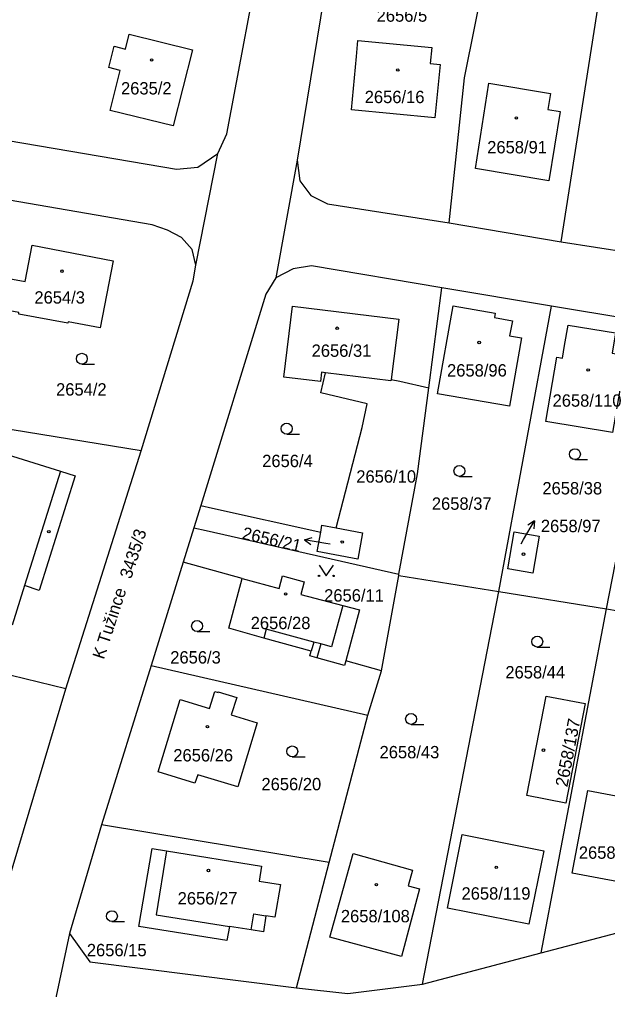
# Model space of a CAD drawing. Extents: x -733394 to -722299, y -1082822 to -1075049.
# Drawn here: x -728204.9 to -728124, y -1078415.3 to -1078281.8 of the extents above; entities that cross this region are included whole.
import ezdxf

# ---------------------------------------------------------------- set-up
doc = ezdxf.new("R2010")
doc.units = 0
for name, color, linetype in [('Hranice parcel', 7, 'Continuous'), ('Parcelní čísla', 7, 'Continuous'), ('Pop  PČ popisy', 7, 'Continuous'), ('Vnitřní kresba', 7, 'Continuous'), ('Značky budov', 7, 'Continuous'), ('Značky kultur', 7, 'Continuous')]:
    doc.layers.add(name, color=color, linetype=linetype)

msp = doc.modelspace()

# ---------------------------------------------------------------- linework, layer by layer
at = {"layer": 'Hranice parcel'}
for p, q in [((-728160.83, -1078265.11), (-728166.74, -1078301.18)), ((-728130.43, -1078312.38), (-728123.31, -1078267.18)), ((-728180.68, -1078315.59), (-728177.62, -1078300.25)), ((-728166.74, -1078301.18), (-728169.67, -1078317.36)), ((-728145.83, -1078309.79), (-728130.43, -1078312.38)), ((-728130.43, -1078312.38), (-728115.51, -1078314.77)), ((-728148.63, -1078332.49), (-728146.82, -1078318.73)), ((-728131.75, -1078321.23), (-728146.82, -1078318.73)), ((-728139.01, -1078360.52), (-728131.75, -1078321.23)), ((-728116.63, -1078323.79), (-728131.75, -1078321.23)), ((-728124.18, -1078362.87), (-728116.63, -1078323.79)), ((-728188.17, -1078341.17), (-728220.43, -1078335.91)), ((-728198.53, -1078373.88), (-728188.17, -1078341.17)), ((-728179.99, -1078348.68), (-728180.93, -1078351.73)), ((-728180.93, -1078351.73), (-728182.4, -1078356.48)), ((-728182.4, -1078356.48), (-728186.81, -1078370.67)), ((-728174.28, -1078358.71), (-728182.4, -1078356.48)), ((-728152.75, -1078358.31), (-728152.74, -1078358.13)), ((-728152.75, -1078358.31), (-728139.01, -1078360.52)), ((-728149.51, -1078414.52), (-728139.01, -1078360.52)), ((-728139.01, -1078360.52), (-728124.18, -1078362.87)), ((-728133.2, -1078410.2), (-728124.18, -1078362.87)), ((-728124.18, -1078362.87), (-728109.09, -1078365.59)), ((-728198.53, -1078373.88), (-728213.6, -1078370.24)), ((-728155.13, -1078371.43), (-728160.04, -1078370.05)), ((-728186.81, -1078370.67), (-728193.63, -1078392.61)), ((-728186.81, -1078370.67), (-728157.01, -1078377.52)), ((-728157.01, -1078377.52), (-728155.13, -1078371.43)), ((-728206.58, -1078400.79), (-728198.53, -1078373.88)), ((-728162.35, -1078397.77), (-728157.01, -1078377.52)), ((-728193.63, -1078392.61), (-728198.04, -1078407.53)), ((-728162.35, -1078397.77), (-728193.63, -1078392.61)), ((-728166.8, -1078415.04), (-728162.35, -1078397.77)), ((-728133.2, -1078410.2), (-728116.96, -1078405.96)), ((-728198.04, -1078407.53), (-728201.12, -1078422.16)), ((-728149.51, -1078414.52), (-728133.2, -1078410.2))]:
    msp.add_line(p, q, dxfattribs=at)
for points in [[(-728145.83, -1078309.79), (-728143.7, -1078289.85), (-728139.39, -1078268.36)], [(-728177.62, -1078300.25), (-728176.39, -1078297.55), (-728171.21, -1078269.97)], [(-728191.87, -1078285.49), (-728190.32, -1078285.88), (-728189.81, -1078283.84), (-728181.11, -1078286.01), (-728183.76, -1078296.46), (-728192.44, -1078294.34), (-728191.05, -1078288.81), (-728192.61, -1078288.42), (-728191.87, -1078285.49)], [(-728158.37, -1078284.72), (-728148.21, -1078285.66), (-728148.44, -1078287.86), (-728147.06, -1078288), (-728147.82, -1078295.34), (-728159.27, -1078294.24), (-728158.58, -1078286.9), (-728158.37, -1078284.72)], [(-728142.23, -1078302.33), (-728140.36, -1078290.58), (-728131.89, -1078291.99), (-728132.25, -1078294.21), (-728130.58, -1078294.49), (-728132.12, -1078304.02), (-728142.23, -1078302.33)], [(-728208.65, -1078298.11), (-728183.3, -1078302.42), (-728180.4, -1078302.14), (-728177.62, -1078300.25)], [(-728166.74, -1078301.18), (-728166.38, -1078304), (-728164.83, -1078306.03), (-728162.57, -1078307.16), (-728145.83, -1078309.79)], [(-728180.68, -1078315.59), (-728181.15, -1078313.46), (-728182.63, -1078311.82), (-728184.55, -1078310.79), (-728186.65, -1078310.05), (-728214.07, -1078305.35)], [(-728192.02, -1078315.02), (-728193.82, -1078324.21), (-728198.2, -1078323.39), (-728198.24, -1078323.6), (-728205.02, -1078322.33), (-728204.98, -1078322.1), (-728207.2, -1078321.69), (-728206.36, -1078317.46), (-728204.14, -1078317.86), (-728203.16, -1078312.87), (-728192.02, -1078315.02)], [(-728188.17, -1078341.17), (-728181.04, -1078317.78), (-728180.68, -1078315.59)], [(-728146.82, -1078318.73), (-728164.74, -1078315.7), (-728167.26, -1078316.13), (-728169.67, -1078317.36)], [(-728169.67, -1078317.36), (-728171.04, -1078319.62), (-728179.99, -1078348.68)], [(-728139.51, -1078322.23), (-728139.61, -1078322.8), (-728137.13, -1078323.25), (-728137.51, -1078325.32), (-728135.86, -1078325.62), (-728137.53, -1078335.03), (-728147.45, -1078333.3), (-728145.28, -1078321.22), (-728139.51, -1078322.23)], [(-728162.84, -1078330.41), (-728163.38, -1078330.35), (-728163.53, -1078331.6), (-728168.56, -1078331.04), (-728167.37, -1078321.25), (-728152.75, -1078323.05), (-728153.82, -1078331.32)], [(-728129.95, -1078326.67), (-728129.47, -1078323.86), (-728122.95, -1078324.92), (-728123.43, -1078327.72), (-728121.54, -1078328.05), (-728123.35, -1078338.63), (-728132.53, -1078337.11), (-728131.02, -1078328.26), (-728130.24, -1078328.39), (-728129.95, -1078326.67)], [(-728161.35, -1078351.75), (-728157.81, -1078337.93), (-728157.09, -1078334.68), (-728163.47, -1078333.19), (-728162.84, -1078330.41)], [(-728153.82, -1078331.32), (-728153.84, -1078331.5), (-728162.84, -1078330.41)], [(-728153.82, -1078331.32), (-728152.62, -1078331.59), (-728148.63, -1078332.49)], [(-728152.74, -1078358.13), (-728150.19, -1078344.3), (-728148.63, -1078332.49)], [(-728197.24, -1078344.6), (-728202.21, -1078360.36), (-728204.22, -1078359.69), (-728205.92, -1078365.13), (-728210.29, -1078363.71), (-728211.28, -1078366.85), (-728218.67, -1078364.49), (-728211.06, -1078340.26), (-728199.28, -1078343.96), (-728197.24, -1078344.6)], [(-728179.99, -1078348.68), (-728178.37, -1078349.04), (-728163.49, -1078352.35)], [(-728180.93, -1078351.73), (-728179.23, -1078352.12), (-728152.74, -1078358.13)], [(-728161.35, -1078351.75), (-728157.75, -1078352.45), (-728158.4, -1078356.05), (-728163.96, -1078354.99), (-728163.49, -1078352.35)], [(-728163.49, -1078352.35), (-728163.32, -1078351.37), (-728161.35, -1078351.75)], [(-728137.75, -1078357.38), (-728136.89, -1078352.3), (-728133.44, -1078352.88), (-728134.31, -1078357.97), (-728137.75, -1078357.38)], [(-728174.28, -1078358.71), (-728169.22, -1078360.1), (-728168.76, -1078358.36), (-728165.75, -1078359.19), (-728166.21, -1078360.91), (-728160.46, -1078362.45), (-728158.14, -1078363.01), (-728160.04, -1078370.05)], [(-728155.13, -1078371.43), (-728155.12, -1078371.4), (-728152.75, -1078358.31)], [(-728160.04, -1078370.05), (-728160.21, -1078370.67), (-728164.02, -1078369.61), (-728164.98, -1078369.34), (-728164.81, -1078368.72), (-728171.29, -1078366.9), (-728176.14, -1078365.54), (-728174.28, -1078358.71)], [(-728182.81, -1078375.36), (-728178.8, -1078376.61), (-728178.06, -1078374.24), (-728177.6, -1078374.38), (-728177.58, -1078374.3), (-728175.04, -1078375.07), (-728175.82, -1078377.49), (-728172.24, -1078378.59), (-728174.9, -1078387.39), (-728180.38, -1078385.71), (-728180.79, -1078386.86), (-728185.84, -1078385.31), (-728182.81, -1078375.36)], [(-728129.79, -1078389.61), (-728135.13, -1078388.58), (-728132.49, -1078374.89), (-728127.15, -1078375.92), (-728129.79, -1078389.61)], [(-728119.07, -1078391.31), (-728117.11, -1078391.68), (-728118.87, -1078401.13), (-728128.91, -1078399.24), (-728126.77, -1078387.9), (-728118.72, -1078389.41), (-728119.07, -1078391.31)], [(-728146.06, -1078404.05), (-728144.06, -1078393.95), (-728132.83, -1078396.16), (-728134.88, -1078406.26), (-728146.06, -1078404.05)], [(-728176.05, -1078406.58), (-728176.38, -1078408.53), (-728188.48, -1078406.59), (-728186.67, -1078395.84), (-728184.69, -1078396.16), (-728171.62, -1078398.27), (-728171.96, -1078400.35), (-728169.04, -1078400.83), (-728169.82, -1078405.3), (-728171.04, -1078405.11), (-728171.38, -1078407.33), (-728173.04, -1078407.06), (-728176.05, -1078406.58)], [(-728151.46, -1078400.99), (-728149.91, -1078401.42), (-728152.37, -1078410.71), (-728162.22, -1078408.06), (-728159.03, -1078396.56), (-728150.86, -1078398.82), (-728151.46, -1078400.99)], [(-728198.04, -1078407.53), (-728195.25, -1078411.47), (-728166.8, -1078415.04)], [(-728166.8, -1078415.04), (-728159.74, -1078415.81), (-728149.51, -1078414.52)]]:
    msp.add_lwpolyline(points, dxfattribs=at)
at = {"layer": 'Pop  PČ popisy'}
for p, q in [((-728135.6, -1078353.37), (-728134.1, -1078350.77)), ((-728134.1, -1078350.77), (-728135.03, -1078351.39)), ((-728134.1, -1078350.77), (-728134.17, -1078351.89)), ((-728165.73, -1078353.38), (-728164.66, -1078353.06)), ((-728162.78, -1078353.9), (-728165.73, -1078353.38)), ((-728165.73, -1078353.38), (-728164.84, -1078354.05)), ((-728162.2, -1078354), (-728162.78, -1078353.9)), ((-728135.93, -1078353.94), (-728135.6, -1078353.37))]:
    msp.add_line(p, q, dxfattribs=at)
at = {"layer": 'Vnitřní kresba'}
for p, q in [((-728199.28, -1078343.96), (-728204.22, -1078359.69)), ((-728160.46, -1078362.45), (-728162.01, -1078368.11)), ((-728170.97, -1078365.69), (-728171.29, -1078366.9)), ((-728164.45, -1078367.45), (-728170.97, -1078365.69)), ((-728164.45, -1078367.45), (-728164.81, -1078368.72)), ((-728163.46, -1078367.72), (-728164.45, -1078367.45)), ((-728163.46, -1078367.72), (-728164.02, -1078369.61)), ((-728162.01, -1078368.11), (-728163.46, -1078367.72)), ((-728184.69, -1078396.16), (-728186.12, -1078404.96)), ((-728186.12, -1078404.96), (-728176.05, -1078406.58)), ((-728173.04, -1078407.06), (-728172.7, -1078404.85)), ((-728172.7, -1078404.85), (-728171.04, -1078405.11))]:
    msp.add_line(p, q, dxfattribs=at)
at = {"layer": 'Značky budov'}
for centre in [(-728186.74, -1078287.38), (-728152.9, -1078288.76), (-728136.59, -1078295.36), (-728199.07, -1078316.44), (-728161.23, -1078324.29), (-728141.71, -1078326.24), (-728126.72, -1078330.03), (-728200.87, -1078352.28), (-728160.53, -1078353.7), (-728135.6, -1078355.36), (-728168.31, -1078360.84), (-728179.07, -1078379.09), (-728132.87, -1078382.33), (-728139.35, -1078398.44), (-728178.93, -1078398.89), (-728155.84, -1078400.83)]:
    msp.add_circle(centre, 0.175, dxfattribs=at)
at = {"layer": 'Značky kultur'}
for p, q in [((-728196.34, -1078329.23), (-728194.59, -1078329.23)), ((-728168.17, -1078338.85), (-728166.42, -1078338.85)), ((-728128.54, -1078342.36), (-728126.79, -1078342.36)), ((-728144.42, -1078344.66), (-728142.67, -1078344.66)), ((-728180.49, -1078366), (-728178.74, -1078366)), ((-728133.72, -1078368.15), (-728131.97, -1078368.15)), ((-728151.06, -1078378.78), (-728149.31, -1078378.78)), ((-728167.4, -1078383.25), (-728165.65, -1078383.25)), ((-728192.2, -1078405.91), (-728190.45, -1078405.91))]:
    msp.add_line(p, q, dxfattribs=at)
msp.add_lwpolyline([(-728163.72, -1078356.86), (-728162.72, -1078358.36), (-728161.72, -1078356.86)], dxfattribs=at)
for centre, radius in [((-728196.34, -1078328.48), 0.75), ((-728168.17, -1078338.1), 0.75), ((-728128.54, -1078341.61), 0.75), ((-728144.42, -1078343.91), 0.75), ((-728163.72, -1078358.36), 0.1), ((-728161.72, -1078358.36), 0.1), ((-728180.49, -1078365.25), 0.75), ((-728133.72, -1078367.4), 0.75), ((-728151.06, -1078378.03), 0.75), ((-728167.4, -1078382.5), 0.75), ((-728192.2, -1078405.16), 0.75)]:
    msp.add_circle(centre, radius, dxfattribs=at)

# ---------------------------------------------------------------- texts
at = {"layer": 'Parcelní čísla'}
for s, p in [('2656/5', (-728155.8, -1078282.12)), ('2635/2', (-728190.95, -1078292.13)), ('2656/16', (-728157.44, -1078293.32)), ('2658/91', (-728140.6, -1078300.23)), ('2654/3', (-728202.86, -1078320.9)), ('2656/31', (-728164.74, -1078328.22)), ('2658/96', (-728146.12, -1078330.93)), ('2654/2', (-728199.88, -1078333.55)), ('2658/110', (-728131.61, -1078335.08)), ('2656/4', (-728171.54, -1078343.39)), ('2656/10', (-728158.6, -1078345.53)), ('2658/38', (-728133.01, -1078347.15)), ('2658/37', (-728148.21, -1078349.26)), ('2658/97', (-728133.22, -1078352.34)), ('2656/11', (-728163.02, -1078361.89)), ('2656/28', (-728173.12, -1078365.68)), ('2656/3', (-728184.18, -1078370.41)), ('2658/44', (-728138.1, -1078372.46)), ('2656/26', (-728183.76, -1078383.88)), ('2658/43', (-728155.4, -1078383.45)), ('2656/20', (-728171.64, -1078387.85)), ('2658/120', (-728128, -1078397.27)), ('2658/119', (-728144.13, -1078402.89)), ('2656/27', (-728183.16, -1078403.56)), ('2658/108', (-728160.72, -1078406.01)), ('2656/15', (-728195.65, -1078410.68))]:
    msp.add_text(s, height=1.7, dxfattribs=at).set_placement(p)
for s, rotation, p in [('3435/3', 72, (-728189.56, -1078358.86)), ('2656/21', 347, (-728174.4, -1078353.25)), ('2658/137', 79, (-728129.58, -1078387.48))]:
    msp.add_text(s, height=1.7, rotation=rotation, dxfattribs=at).set_placement(p)
at = {"layer": 'Pop  PČ popisy'}
msp.add_text('K Tužince', height=1.7, rotation=72, dxfattribs=at).set_placement((-728193.31, -1078369.93))

doc.saveas('drawing.dxf')
